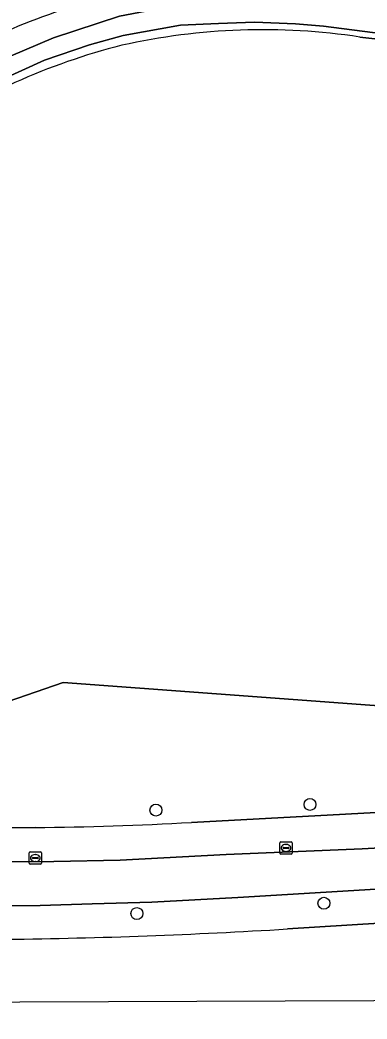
# Model space of a CAD drawing. Extents: x 160455 to 162082, y 388339 to 389736.
# Drawn here: x 161223.9 to 161252.3, y 388340.8 to 388422.4 of the extents above; entities that cross this region are included whole.
import ezdxf

# ---------------------------------------------------------------- set-up
doc = ezdxf.new("R2010")
doc.units = 0
for name, color, linetype in [('IMGEO_Berm_groen', 7, 'Continuous'), ('IMGEO_Boom', 7, 'Continuous'), ('IMGEO_Fietspad_gesloten', 7, 'Continuous'), ('IMGEO_Kolk', 7, 'Continuous'), ('IMGEO_Loofbos', 7, 'Continuous'), ('IMGEO_Oever', 7, 'Continuous'), ('IMGEO_Rijbaan_regionaal_gesloten', 7, 'Continuous'), ('IMGEO_Voetpad_open', 7, 'Continuous'), ('IMGEO_Waterloop', 7, 'Continuous')]:
    doc.layers.add(name, color=color, linetype=linetype)

msp = doc.modelspace()

# ---------------------------------------------------------------- linework, layer by layer
at = {"layer": 'IMGEO_Berm_groen'}
for points in [[(161291.991, 388393.419), (161291.75, 388408.466), (161280.784, 388383.56), (161286.613, 388376.227), (161284.982, 388367.185), (161265.062, 388365.54), (161227.477, 388368.326), (161204.201, 388360.29), (161188.333, 388363.513), (161183.043, 388370.238), (161182.787, 388369.615), (161180.064, 388370.164), (161181.767, 388377.6), (161190.117, 388395.271)], [(161237.944, 388356.888), (161288.282, 388359.601), (161288.422, 388360.607)], [(161180.013, 388356.337), (161225.175, 388356.467)], [(161245.798, 388348.187), (161268.706, 388349.621), (161268.59, 388352.425), (161260.238, 388351.862), (161241.743, 388350.761), (161234.721, 388350.388), (161229.848, 388350.233), (161225.582, 388350.097), (161212.755, 388350.083), (161198.393, 388350.04), (161178.79, 388350.055), (161162.4, 388349.944), (161148.233, 388349.931), (161143.838, 388349.966), (161143.561, 388349.977), (161143.283, 388349.99), (161143.006, 388350.005), (161134.505, 388351.264), (161120.717, 388353.2)]]:
    msp.add_lwpolyline(points, dxfattribs=at)
for centre, radius, start, end in [((161248.204, 388362.049), 64.646, 102.81265, 117.78921), ((161222.293, 388637.743), 281.291, 270.58712, 273.18965), ((161217.117, 388816.148), 468.839, 270.70084, 273.50719)]:
    msp.add_arc(centre, radius, start, end, dxfattribs=at)
at = {"layer": 'IMGEO_Boom'}
for centre in [(161247.638, 388358.356), (161235.054, 388357.895), (161248.774, 388350.285), (161233.495, 388349.448)]:
    msp.add_circle(centre, 0.489, dxfattribs=at)
at = {"layer": 'IMGEO_Fietspad_gesloten'}
msp.add_lwpolyline([(161162.4, 388349.944), (161178.79, 388350.055), (161198.393, 388350.04), (161212.755, 388350.083), (161225.582, 388350.097), (161229.848, 388350.233), (161234.721, 388350.388), (161241.743, 388350.761), (161260.238, 388351.862), (161268.59, 388352.425), (161272.381, 388352.68), (161285.52, 388353.134), (161285.376, 388356.678), (161285.131, 388356.626), (161284.89, 388356.58), (161267.886, 388355.634), (161251.907, 388354.745), (161240.785, 388354.262), (161232.119, 388353.801), (161226.721, 388353.692), (161208.568, 388353.62), (161195.448, 388353.567), (161173.194, 388353.478), (161161.193, 388353.478)], dxfattribs=at)
at = {"layer": 'IMGEO_Kolk'}
for p, q in [((161245.179, 388354.377), (161245.179, 388355.229)), ((161245.254, 388355.303), (161246.106, 388355.303)), ((161246.18, 388355.229), (161246.18, 388354.377)), ((161224.697, 388353.553), (161224.697, 388354.405)), ((161224.772, 388354.479), (161225.624, 388354.479)), ((161225.698, 388354.405), (161225.698, 388353.553)), ((161245.438, 388354.797), (161245.438, 388354.809)), ((161245.876, 388354.76), (161245.478, 388354.76)), ((161245.481, 388354.846), (161245.879, 388354.846)), ((161245.69, 388354.523), (161245.665, 388354.523)), ((161245.667, 388355.083), (161245.692, 388355.083)), ((161245.922, 388354.809), (161245.922, 388354.797)), ((161224.956, 388353.973), (161224.956, 388353.985)), ((161225.394, 388353.936), (161224.996, 388353.936)), ((161224.999, 388354.022), (161225.397, 388354.022)), ((161225.208, 388353.699), (161225.183, 388353.699)), ((161225.185, 388354.259), (161225.21, 388354.259)), ((161225.44, 388353.985), (161225.44, 388353.973)), ((161246.106, 388354.303), (161245.254, 388354.303)), ((161225.624, 388353.479), (161224.772, 388353.479))]:
    msp.add_line(p, q, dxfattribs=at)
for points in [[(161245.179, 388354.377), (161245.179, 388355.229)], [(161245.254, 388355.303), (161246.106, 388355.303)], [(161246.18, 388355.229), (161246.18, 388354.377)], [(161224.697, 388353.553), (161224.697, 388354.405)], [(161224.772, 388354.479), (161225.624, 388354.479)], [(161225.698, 388354.405), (161225.698, 388353.553)], [(161246.106, 388354.303), (161245.254, 388354.303)], [(161225.624, 388353.479), (161224.772, 388353.479)]]:
    msp.add_lwpolyline(points, dxfattribs=at)
for centre, radius, start, end in [((161245.256, 388355.227), 0.0765, 91.55205, 178.44795), ((161245.256, 388355.227), 0.0765, 91.55205, 178.44795), ((161246.104, 388355.227), 0.0765, 1.55205, 88.44795), ((161246.104, 388355.227), 0.0765, 1.55205, 88.44795), ((161224.774, 388354.403), 0.0765, 91.55205, 178.44795), ((161224.774, 388354.403), 0.0765, 91.55205, 178.44795), ((161225.622, 388354.403), 0.0765, 1.55205, 88.44795), ((161225.622, 388354.403), 0.0765, 1.55205, 88.44795), ((161245.256, 388354.379), 0.0765, 181.55205, 268.44795), ((161245.256, 388354.379), 0.0765, 181.55205, 268.44795), ((161245.478, 388354.806), 0.0403, 85.87752, 175.75265), ((161245.475, 388354.796), 0.0366, 178.93798, 274.71019), ((161245.879, 388354.803), 0.043, 264.86636, 352.45326), ((161245.883, 388354.808), 0.0386, 1.73085, 96.63898), ((161246.104, 388354.379), 0.0765, 271.55205, 358.44795), ((161246.104, 388354.379), 0.0765, 271.55205, 358.44795), ((161224.774, 388353.555), 0.0765, 181.55205, 268.44795), ((161224.774, 388353.555), 0.0765, 181.55205, 268.44795), ((161224.996, 388353.982), 0.0403, 85.87752, 175.75265), ((161224.993, 388353.972), 0.0366, 178.93798, 274.71019), ((161225.397, 388353.979), 0.043, 264.86636, 352.45326), ((161225.401, 388353.984), 0.0386, 1.73085, 96.63898), ((161225.622, 388353.555), 0.0765, 271.55205, 358.44795), ((161225.622, 388353.555), 0.0765, 271.55205, 358.44795)]:
    msp.add_arc(centre, radius, start, end, dxfattribs=at)
for centre, major_axis, ratio, start_param, end_param in [((161245.666, 388354.803), (-0.387, 0.002), 0.722429, 4.712389, 7.853982), ((161245.691, 388354.803), (-0.39, 0.002), 0.717154, 1.570796, 4.712389), ((161225.184, 388353.979), (-0.387, 0.002), 0.722429, 4.712389, 7.853982), ((161225.209, 388353.979), (-0.39, 0.002), 0.717154, 1.570796, 4.712389)]:
    msp.add_ellipse(centre, major_axis=major_axis, ratio=ratio, start_param=start_param, end_param=end_param, dxfattribs=at)
at = {"layer": 'IMGEO_Loofbos'}
for points in [[(161287.336, 388417.101), (161251.71, 388421.038)], [(161187.808, 388381.839), (161183.043, 388370.238), (161188.333, 388363.513), (161204.201, 388360.29), (161227.477, 388368.326), (161265.062, 388365.54), (161284.982, 388367.185), (161286.613, 388376.227), (161280.784, 388383.56), (161291.75, 388408.466), (161291.745, 388408.797)]]:
    msp.add_lwpolyline(points, dxfattribs=at)
for centre, radius, start, end in [((161243.786, 388368.911), 52.726, 81.35669, 102.62483), ((161245.225, 388369.129), 52.847, 104.1994, 124.27566)]:
    msp.add_arc(centre, radius, start, end, dxfattribs=at)
at = {"layer": 'IMGEO_Oever'}
for points in [[(161181.21, 388371.787), (161182.281, 388375.395), (161185.97, 388383.653), (161190.733, 388393.618), (161193.155, 388398.105), (161195.751, 388401.337), (161200.045, 388405.769), (161204.835, 388409.32), (161211.635, 388413.256), (161217.939, 388416.725), (161221.915, 388418.961), (161226.677, 388420.971), (161232.073, 388422.732), (161237.524, 388423.778), (161242.356, 388424.082), (161246.926, 388423.779), (161278.722, 388420.338), (161286.896, 388419.454)], [(161286.709, 388417.573), (161278.472, 388418.478), (161254.428, 388421.205), (161248.736, 388421.933), (161246.465, 388422.122), (161243.093, 388422.256), (161240.158, 388422.153), (161237.046, 388422.011), (161232.369, 388421.175), (161229.612, 388420.41), (161225.949, 388419.148), (161221.93, 388417.334), (161218.369, 388415.505), (161211.655, 388411.358), (161206.233, 388408.037), (161202.668, 388405.243), (161199.943, 388402.69), (161198.133, 388400.836), (161195.899, 388397.855), (161190.476, 388389.051), (161184.558, 388375.885), (161183.528, 388372.241), (161183.412, 388371.893), (161183.171, 388371.146)], [(161251.71, 388421.038), (161287.336, 388417.101)]]:
    msp.add_lwpolyline(points, dxfattribs=at)
for centre, radius, start, end in [((161248.204, 388362.049), 64.646, 102.81265, 117.78921), ((161243.786, 388368.911), 52.726, 81.35669, 102.62483), ((161245.225, 388369.129), 52.847, 104.1994, 124.27566)]:
    msp.add_arc(centre, radius, start, end, dxfattribs=at)
at = {"layer": 'IMGEO_Rijbaan_regionaal_gesloten'}
for points in [[(161272.48, 388349.851), (161268.711, 388349.621), (161268.706, 388349.621), (161245.798, 388348.187)], [(161144.195, 388347.251), (161144.196, 388341.939), (161158.873, 388341.994), (161260.082, 388342.371), (161287.926, 388340.831)]]:
    msp.add_lwpolyline(points, dxfattribs=at)
msp.add_arc((161217.117, 388816.148), 468.839, 270.70084, 273.50719, dxfattribs=at)
at = {"layer": 'IMGEO_Voetpad_open'}
for points in [[(161288.282, 388359.601), (161237.944, 388356.888)], [(161099.015, 388358.057), (161106.726, 388357.841), (161110.453, 388357.605), (161114.188, 388357.317), (161116.788, 388357.151), (161119.244, 388356.924), (161131.462, 388355.184), (161140.061, 388353.959), (161143.372, 388353.547), (161145.264, 388353.462), (161147.808, 388353.478), (161161.193, 388353.478), (161173.194, 388353.478), (161195.448, 388353.567), (161208.568, 388353.62), (161226.721, 388353.692), (161232.119, 388353.801), (161240.785, 388354.262), (161251.907, 388354.745), (161267.886, 388355.634), (161284.89, 388356.58)], [(161225.175, 388356.467), (161180.013, 388356.337), (161166.191, 388356.297), (161162.311, 388356.305), (161153.533, 388356.261), (161146.604, 388356.27)]]:
    msp.add_lwpolyline(points, dxfattribs=at)
msp.add_arc((161222.293, 388637.743), 281.291, 270.58712, 273.18965, dxfattribs=at)
at = {"layer": 'IMGEO_Waterloop'}
for points in [[(161286.896, 388419.454), (161278.722, 388420.338), (161246.926, 388423.779), (161242.356, 388424.082), (161237.524, 388423.778), (161232.073, 388422.732), (161226.677, 388420.971), (161221.915, 388418.961), (161217.939, 388416.725), (161211.635, 388413.256), (161204.835, 388409.32), (161200.045, 388405.769), (161195.751, 388401.337), (161193.155, 388398.105), (161190.733, 388393.618), (161185.97, 388383.653), (161182.281, 388375.395), (161181.21, 388371.787)], [(161183.171, 388371.146), (161183.412, 388371.893), (161183.528, 388372.241), (161184.558, 388375.885), (161190.476, 388389.051), (161195.899, 388397.855), (161198.133, 388400.836), (161199.943, 388402.69), (161202.668, 388405.243), (161206.233, 388408.037), (161211.655, 388411.358), (161218.369, 388415.505), (161221.93, 388417.334), (161225.949, 388419.148), (161229.612, 388420.41), (161232.369, 388421.175), (161237.046, 388422.011), (161240.158, 388422.153), (161243.093, 388422.256), (161246.465, 388422.122), (161248.736, 388421.933), (161254.428, 388421.205)]]:
    msp.add_lwpolyline(points, dxfattribs=at)

doc.saveas('drawing.dxf')
